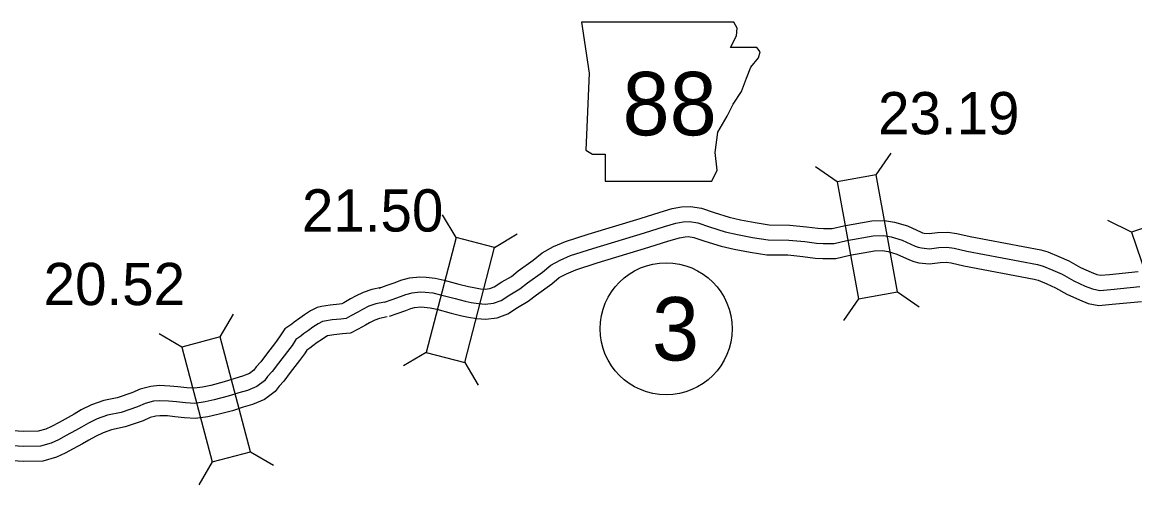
# Model space of a CAD drawing. Extents: x -83719 to 153526, y -11835 to 11446.
# Drawn here: x -4474.7 to -4104.1, y -2667.3 to -2513.2 of the extents above; entities that cross this region are included whole.
import ezdxf

# ---------------------------------------------------------------- set-up
doc = ezdxf.new("R2010")
doc.units = 0
for name, color, linetype in [('Level 10', 7, 'Continuous'), ('Level 20', 7, 'Continuous'), ('Level 21', 7, 'Continuous'), ('Level 27', 7, 'Continuous'), ('Level 58', 7, 'Continuous'), ('Level 59', 7, 'Continuous')]:
    doc.layers.add(name, color=color, linetype=linetype)

msp = doc.modelspace()

# ---------------------------------------------------------------- linework, layer by layer
at = {"layer": 'Level 10'}
for points in [[(-4355.73, -2601.78), (-4353.1, -2600.82), (-4350.41, -2599.93), (-4348.58, -2599.14), (-4345.7, -2598.36), (-4342.23, -2598.07), (-4340.16, -2598.11), (-4337.07, -2598.44), (-4334.16, -2599.13), (-4329.22, -2600.44), (-4326.01, -2601.27), (-4324.2, -2601.63), (-4322.03, -2601.99), (-4320.51, -2602.12), (-4318.86, -2601.92), (-4317.43, -2601.39), (-4314.89, -2599.75), (-4311.73, -2597.91), (-4309.42, -2596.08), (-4304.42, -2592.5), (-4301.44, -2589.99), (-4297.69, -2587.96), (-4293.75, -2586.29), (-4286.14, -2583.77), (-4268.88, -2578.56), (-4262.15, -2576.45), (-4258.14, -2575.31), (-4255.11, -2574.7), (-4252.09, -2574.55), (-4248.43, -2575.18), (-4244.19, -2576.62), (-4239.17, -2578.18), (-4235.41, -2579.06), (-4230.57, -2579.98), (-4225.84, -2580.66), (-4219.02, -2580.76), (-4213.42, -2581.32), (-4209.63, -2581.84), (-4207.76, -2581.93), (-4204.81, -2581.9), (-4201.03, -2581.03), (-4191.68, -2579.33), (-4187.41, -2579.29), (-4184.09, -2579.81), (-4179.76, -2581.07), (-4175.27, -2583.15), (-4174.72, -2583.35), (-4174.26, -2583.46), (-4172.53, -2583.64), (-4169.77, -2583.29), (-4166.38, -2583.12), (-4163.29, -2583.59), (-4158.94, -2584.62), (-4135.32, -2589.04), (-4132.97, -2589.69), (-4129.39, -2591.2), (-4125.97, -2592.72), (-4122.13, -2594.9), (-4118.56, -2596.5), (-4116.74, -2597.25), (-4115.49, -2597.49), (-4112.52, -2597.22), (-4102.93, -2596.26)], [(-4352.31, -2611.17), (-4349.82, -2610.27), (-4346.85, -2609.29), (-4345.28, -2608.61), (-4343.96, -2608.25), (-4341.91, -2608.08), (-4340.78, -2608.1), (-4338.75, -2608.31), (-4336.6, -2608.83), (-4331.75, -2610.12), (-4328.23, -2611.02), (-4325.98, -2611.47), (-4323.29, -2611.91), (-4320.36, -2612.18), (-4316.48, -2611.71), (-4312.91, -2610.38), (-4309.65, -2608.28), (-4306.09, -2606.19), (-4303.4, -2604.08), (-4298.27, -2600.39), (-4295.79, -2598.3), (-4293.35, -2596.99), (-4290.22, -2595.66), (-4283.12, -2593.31), (-4265.94, -2588.12), (-4259.29, -2586.03), (-4255.77, -2585.04), (-4253.87, -2584.65), (-4252.7, -2584.59), (-4250.9, -2584.9), (-4247.28, -2586.13), (-4241.79, -2587.84), (-4237.48, -2588.84), (-4232.21, -2589.85), (-4226.62, -2590.65), (-4219.59, -2590.75), (-4214.6, -2591.26), (-4210.53, -2591.81), (-4207.94, -2591.93), (-4203.63, -2591.89), (-4199.02, -2590.83), (-4190.73, -2589.32), (-4188.13, -2589.3), (-4186.26, -2589.59), (-4183.28, -2590.46), (-4179.11, -2592.39), (-4177.67, -2592.92), (-4175.99, -2593.34), (-4172.39, -2593.7), (-4168.89, -2593.26), (-4166.89, -2593.16), (-4165.19, -2593.42), (-4161.01, -2594.4), (-4137.56, -2598.8), (-4136.25, -2599.15), (-4133.37, -2600.38), (-4130.47, -2601.66), (-4126.66, -2603.83), (-4122.51, -2605.69), (-4119.6, -2606.88), (-4115.99, -2607.58), (-4111.57, -2607.18), (-4101.85, -2606.21)], [(-4354.99, -2601.57), (-4358.26, -2602.21), (-4361.12, -2603.23), (-4363.7, -2604.49), (-4365.32, -2605.41), (-4367.54, -2606.69), (-4368.24, -2607.05), (-4369, -2607.12), (-4372.09, -2607.42), (-4375.02, -2607.87), (-4376.45, -2608.22), (-4378.69, -2609.38), (-4380.66, -2610.72), (-4382.19, -2611.77), (-4384.09, -2613.13), (-4384.89, -2613.81), (-4387.18, -2615.36), (-4388.93, -2618.06), (-4390.26, -2619.92), (-4393.33, -2623.8), (-4395.25, -2626.38), (-4396.79, -2628.05), (-4397.58, -2629.13), (-4399.01, -2630.2), (-4401.31, -2631.16), (-4403.91, -2631.89), (-4407.46, -2633.03), (-4411.87, -2634.19), (-4414.59, -2634.78), (-4417.32, -2635.16), (-4419.87, -2634.98), (-4422.84, -2634.74), (-4425.54, -2634.42), (-4429.11, -2634.29), (-4431.85, -2634.52), (-4435.39, -2635.46), (-4438.12, -2636.66), (-4443.07, -2638.4), (-4447.54, -2639.29), (-4451.64, -2640.72), (-4455.05, -2642.4), (-4457.43, -2643.82), (-4459.36, -2644.87), (-4462.43, -2646.55), (-4464.88, -2647.87), (-4466.82, -2648.77), (-4469.32, -2649.49), (-4474.15, -2649.59), (-4479.82, -2649.21)], [(-4353.06, -2611.38), (-4355.61, -2611.88), (-4357.24, -2612.46), (-4359.02, -2613.33), (-4360.35, -2614.09), (-4362.77, -2615.48), (-4365.36, -2616.8), (-4368.01, -2617.07), (-4370.85, -2617.35), (-4372.95, -2617.67), (-4373.56, -2617.98), (-4375.02, -2618.98), (-4376.46, -2619.96), (-4377.92, -2621.01), (-4378.82, -2621.78), (-4379.89, -2622.5), (-4380.67, -2623.7), (-4382.27, -2625.93), (-4385.39, -2629.89), (-4387.55, -2632.79), (-4389.06, -2634.41), (-4390.38, -2636.23), (-4394.01, -2638.95), (-4398.02, -2640.62), (-4401.04, -2641.47), (-4404.66, -2642.63), (-4409.54, -2643.92), (-4412.84, -2644.63), (-4416.98, -2645.21), (-4420.62, -2644.96), (-4423.83, -2644.7), (-4426.32, -2644.4), (-4428.88, -2644.3), (-4430.14, -2644.41), (-4432.08, -2644.92), (-4434.44, -2645.97), (-4440.42, -2648.06), (-4444.9, -2648.96), (-4447.77, -2649.96), (-4450.27, -2651.19), (-4452.46, -2652.5), (-4454.56, -2653.65), (-4457.67, -2655.34), (-4460.39, -2656.81), (-4463.29, -2658.17), (-4467.82, -2659.47), (-4474.38, -2659.59), (-4479.29, -2659.27)]]:
    msp.add_lwpolyline(points, dxfattribs=at)
at = {"layer": 'Level 20'}
for p, q in [((-4190.19, -2564.02), (-4185.17, -2556.79)), ((-4203.17, -2566.38), (-4210.41, -2561.36)), ((-4330.17, -2584.91), (-4334.63, -2577.33)), ((-4105.11, -2583.13), (-4113, -2579.24)), ((-4317.39, -2588.21), (-4309.8, -2583.74)), ((-4196.11, -2605.34), (-4201.13, -2612.57)), ((-4183.12, -2602.99), (-4175.89, -2608)), ((-4408.72, -2618.05), (-4404.29, -2610.45)), ((-4421.49, -2621.42), (-4429.09, -2616.99)), ((-4340.07, -2623.25), (-4347.65, -2627.72)), ((-4327.29, -2626.55), (-4322.82, -2634.14)), ((-4398.62, -2656.34), (-4391.01, -2660.77)), ((-4411.38, -2659.71), (-4415.81, -2667.32))]:
    msp.add_line(p, q, dxfattribs=at)
for points in [[(-4203.17, -2566.38), (-4196.11, -2605.34), (-4183.12, -2602.99), (-4190.19, -2564.02)], [(-4079.88, -2616.39), (-4092.61, -2578.89), (-4105.11, -2583.13), (-4092.37, -2620.63)], [(-4330.17, -2584.91), (-4340.07, -2623.25), (-4327.29, -2626.55), (-4317.39, -2588.21)], [(-4398.62, -2656.34), (-4408.72, -2618.05), (-4421.49, -2621.42), (-4411.38, -2659.71)]]:
    msp.add_lwpolyline(points, close=True, dxfattribs=at)
at = {"layer": 'Level 21'}
msp.add_lwpolyline([(-4288.35, -2513.19), (-4285.81, -2530.11), (-4286.94, -2555.77), (-4284.68, -2557.18), (-4280.45, -2557.18), (-4280.45, -2566.2), (-4244.93, -2566.2), (-4243.23, -2562.54), (-4243.8, -2556.62), (-4242.95, -2549.85), (-4239.85, -2544.49), (-4237.88, -2540.54), (-4235.06, -2536.32), (-4233.36, -2531.8), (-4231.95, -2528.14), (-4229.42, -2525.04), (-4228.85, -2523.06), (-4229.98, -2521.65), (-4238.72, -2521.65), (-4236.75, -2517.71), (-4236.47, -2515.17), (-4237.64, -2513.22)], close=True, dxfattribs=at)
at = {"layer": 'Level 27'}
msp.add_circle((-4260.18, -2615.34), 22, dxfattribs=at)
at = {"layer": 'Level 59'}
for points in [[(-4354.02, -2606.47), (-4351.46, -2605.54), (-4348.63, -2604.61), (-4346.93, -2603.87), (-4344.83, -2603.31), (-4342.07, -2603.07), (-4340.47, -2603.11), (-4337.91, -2603.38), (-4335.38, -2603.98), (-4330.48, -2605.28), (-4327.12, -2606.15), (-4325.09, -2606.55), (-4322.66, -2606.95), (-4320.43, -2607.15), (-4317.67, -2606.82), (-4315.17, -2605.88), (-4312.27, -2604.02), (-4308.91, -2602.05), (-4306.41, -2600.08), (-4301.35, -2596.44), (-4298.62, -2594.14), (-4295.52, -2592.48), (-4291.99, -2590.97), (-4284.63, -2588.54), (-4267.41, -2583.34), (-4260.72, -2581.24), (-4256.95, -2580.17), (-4254.49, -2579.67), (-4252.39, -2579.57), (-4249.66, -2580.04), (-4245.74, -2581.38), (-4240.48, -2583.01), (-4236.45, -2583.95), (-4231.39, -2584.92), (-4226.23, -2585.65), (-4219.3, -2585.76), (-4214.01, -2586.29), (-4210.08, -2586.83), (-4207.85, -2586.93), (-4204.22, -2586.89), (-4200.03, -2585.93), (-4191.2, -2584.33), (-4187.77, -2584.3), (-4185.18, -2584.7), (-4181.52, -2585.77), (-4177.19, -2587.77), (-4176.19, -2588.14), (-4175.13, -2588.4), (-4172.46, -2588.67), (-4169.33, -2588.27), (-4166.64, -2588.14), (-4164.24, -2588.51), (-4159.98, -2589.51), (-4136.44, -2593.92), (-4134.61, -2594.42), (-4131.38, -2595.79), (-4128.22, -2597.19), (-4124.39, -2599.36), (-4120.53, -2601.1), (-4118.17, -2602.07), (-4115.74, -2602.53), (-4112.04, -2602.2), (-4102.39, -2601.24)], [(-4354.02, -2606.47), (-4356.93, -2607.04), (-4359.18, -2607.84), (-4361.36, -2608.91), (-4362.84, -2609.75), (-4365.16, -2611.08), (-4366.8, -2611.93), (-4368.5, -2612.1), (-4371.47, -2612.38), (-4374.04, -2612.78), (-4374.68, -2612.93), (-4376.12, -2613.68), (-4377.84, -2614.85), (-4379.32, -2615.86), (-4381.01, -2617.07), (-4381.85, -2617.79), (-4383.54, -2618.93), (-4384.8, -2620.88), (-4386.26, -2622.93), (-4389.36, -2626.85), (-4391.4, -2629.59), (-4392.93, -2631.23), (-4393.98, -2632.68), (-4396.51, -2634.58), (-4399.66, -2635.89), (-4402.47, -2636.68), (-4406.06, -2637.83), (-4410.7, -2639.05), (-4413.71, -2639.71), (-4417.15, -2640.19), (-4420.24, -2639.97), (-4423.34, -2639.72), (-4425.93, -2639.41), (-4428.99, -2639.3), (-4430.99, -2639.46), (-4433.73, -2640.19), (-4436.28, -2641.32), (-4441.74, -2643.23), (-4446.22, -2644.13), (-4449.7, -2645.34), (-4452.66, -2646.79), (-4454.94, -2648.16), (-4456.96, -2649.26), (-4460.05, -2650.95), (-4462.64, -2652.34), (-4465.05, -2653.47), (-4468.57, -2654.48), (-4474.26, -2654.59), (-4479.55, -2654.24)]]:
    msp.add_lwpolyline(points, dxfattribs=at)

# ---------------------------------------------------------------- texts
at = {"layer": 'Level 21'}
msp.add_text('88', height=21.12, dxfattribs=at).set_placement((-4274.72, -2550.87))
at = {"layer": 'Level 27'}
msp.add_text('3', height=21.12, dxfattribs=at).set_placement((-4264.9, -2625.9))
at = {"layer": 'Level 58'}
for s, p in [('23.19', (-4189.58, -2550.53)), ('21.50', (-4381.5, -2582.94)), ('20.52', (-4467.56, -2607.46))]:
    msp.add_text(s, height=14.08, dxfattribs=at).set_placement(p)

doc.saveas('drawing.dxf')
